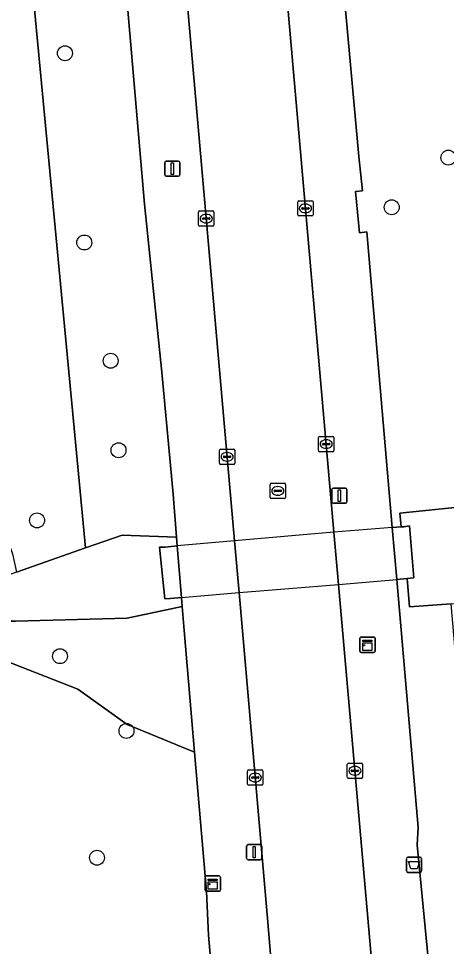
# Model space of a CAD drawing. Extents: x 162989 to 165008, y 383432 to 384338.
# Drawn here: x 164298.3 to 164326.4, y 383939 to 383999.9 of the extents above; entities that cross this region are included whole.
import ezdxf

# ---------------------------------------------------------------- set-up
doc = ezdxf.new("R2010")
doc.units = 0
for name, color, linetype in [('IMGEO_Afvalbak', 7, 'Continuous'), ('IMGEO_Boom', 7, 'Continuous'), ('IMGEO_Dek', 7, 'Continuous'), ('IMGEO_Groenvoorziening', 7, 'Continuous'), ('IMGEO_Kast', 7, 'Continuous'), ('IMGEO_Kolk', 7, 'Continuous'), ('IMGEO_Lichtmast', 7, 'Continuous'), ('IMGEO_Muur', 7, 'Continuous'), ('IMGEO_Rijbaan_lokaal_open', 7, 'Continuous'), ('IMGEO_Rioolput', 7, 'Continuous'), ('IMGEO_Voetpad_gesloten', 7, 'Continuous'), ('IMGEO_Voetpad_open', 7, 'Continuous')]:
    doc.layers.add(name, color=color, linetype=linetype)

msp = doc.modelspace()

# ---------------------------------------------------------------- linework, layer by layer
at = {"layer": 'IMGEO_Afvalbak'}
for p, q in [((164323.732, 383943.982), (164323.732, 383944.782)), ((164323.732, 383944.782), (164323.732, 383943.982)), ((164323.832, 383944.882), (164324.622, 383944.882)), ((164324.622, 383944.882), (164323.832, 383944.882)), ((164324.722, 383944.782), (164324.722, 383943.982)), ((164324.722, 383943.982), (164324.722, 383944.782)), ((164324.622, 383943.882), (164323.832, 383943.882)), ((164323.832, 383943.882), (164324.622, 383943.882))]:
    msp.add_line(p, q, dxfattribs=at)
msp.add_lwpolyline([(164323.875, 383944.596), (164324.579, 383944.596), (164324.43, 383944.126), (164324.024, 383944.126), (164323.875, 383944.596)], dxfattribs=at)
for centre, start, end in [((164323.832, 383944.782), 90, 180), ((164323.832, 383944.782), 90, 180), ((164324.622, 383944.782), 0, 90), ((164324.622, 383944.782), 360, 90), ((164323.832, 383943.982), 180, 270), ((164323.832, 383943.982), 180, 270), ((164324.622, 383943.982), 270, 0), ((164324.622, 383943.982), 270, 0)]:
    msp.add_arc(centre, 0.1, start, end, dxfattribs=at)
at = {"layer": 'IMGEO_Boom'}
for centre in [(164301.344, 383997.627), (164326.481, 383990.777), (164322.765, 383987.521), (164302.613, 383985.208), (164304.341, 383977.449), (164304.857, 383971.581), (164299.517, 383966.976), (164301.019, 383958.067), (164305.377, 383953.165), (164303.445, 383944.844)]:
    msp.add_circle(centre, 0.489, dxfattribs=at)
at = {"layer": 'IMGEO_Dek'}
msp.add_lwpolyline([(164323.92, 383966.609), (164323.56, 383966.562), (164323.395, 383966.554), (164322.805, 383966.515), (164318.979, 383966.201), (164312.458, 383965.638), (164308.709, 383965.318), (164307.909, 383965.231), (164307.552, 383965.231), (164307.891, 383961.831), (164308.248, 383961.857), (164308.987, 383961.924), (164312.756, 383962.237), (164319.281, 383962.764), (164323.097, 383963.106), (164323.767, 383963.169), (164324.221, 383963.208)], close=True, dxfattribs=at)
at = {"layer": 'IMGEO_Groenvoorziening'}
for points in [[(164330.786, 384011.827), (164330.822, 384013.225), (164327.477, 384013.423), (164318.473, 384013.927), (164319.787, 384000), (164320.604, 383990.853), (164320.851, 383988.597), (164320.395, 383988.565), (164320.656, 383985.853), (164321.14, 383985.917), (164322.805, 383966.515), (164323.395, 383966.554), (164323.297, 383967.452), (164330.742, 383968.21)], [(164290.879, 383971.484), (164291.851, 383971.193), (164292.788, 383970.802), (164293.679, 383970.315), (164294.514, 383969.738), (164295.284, 383969.077), (164295.981, 383968.339), (164296.597, 383967.532), (164297.125, 383966.665), (164297.559, 383965.747), (164297.895, 383964.79), (164298.179, 383963.584), (164302.701, 383965.175), (164298.429, 384010.231), (164292.153, 384009.25), (164293.255, 383994.351), (164291.436, 383987.559)], [(164295.355, 383954.842), (164296.23, 383955.924), (164296.832, 383956.836), (164297.335, 383957.807), (164302.187, 383955.899), (164305.425, 383953.58), (164309.846, 383951.777), (164309.165, 383959.76), (164309.037, 383961.321), (164305.419, 383960.568), (164298.1, 383960.371), (164297.798, 383960.363)], [(164309.846, 383951.777), (164305.425, 383953.58), (164302.187, 383955.899), (164297.335, 383957.807), (164296.832, 383956.836), (164296.23, 383955.924), (164295.355, 383954.842), (164294.615, 383954.129), (164293.805, 383953.496), (164292.933, 383952.952), (164292.01, 383952.503), (164291.044, 383952.152), (164290.047, 383951.904), (164289.029, 383951.761), (164288.002, 383951.726), (164286.108, 383951.889), (164285.167, 383952.12), (164284.256, 383952.448), (164283.384, 383952.87), (164282.561, 383953.381), (164281.796, 383953.975), (164280.616, 383955.106), (164277.147, 383954.186)], [(164270.465, 383932.549), (164270.701, 383932.569), (164291.809, 383934.402), (164297.99, 383934.938), (164305.139, 383935.555), (164305.355, 383933.14), (164305.627, 383930.087), (164305.899, 383927.033), (164306.163, 383924.072), (164312.069, 383924.637), (164310.744, 383939.756), (164310.616, 383942.636), (164309.846, 383951.777)]]:
    msp.add_lwpolyline(points, dxfattribs=at)
for points in [[(164305.459, 384000.449), (164304.479, 384010.176), (164302.975, 384010.042), (164302.896, 384010.93), (164298.429, 384010.231), (164302.701, 383965.175), (164305.092, 383966.017), (164308.664, 383965.869), (164308.433, 383968.687), (164307.7, 383976.698), (164306.559, 383987.731)], [(164328.011, 383945.728), (164326.669, 383961.493), (164323.922, 383961.316), (164323.767, 383963.169), (164323.097, 383963.106), (164324.495, 383946.823), (164324.426, 383945.686), (164327.756, 383911.333), (164330.26, 383910.571), (164330.332, 383918.462)]]:
    msp.add_lwpolyline(points, close=True, dxfattribs=at)
at = {"layer": 'IMGEO_Kast'}
for p, q in [((164320.677, 383958.395), (164320.677, 383959.236)), ((164320.677, 383959.236), (164320.677, 383958.395)), ((164320.752, 383959.32), (164321.593, 383959.32)), ((164321.593, 383959.32), (164320.752, 383959.32)), ((164321.677, 383959.245), (164321.677, 383958.404)), ((164321.677, 383958.404), (164321.677, 383959.245)), ((164321.602, 383958.32), (164320.761, 383958.32)), ((164320.761, 383958.32), (164321.602, 383958.32)), ((164310.531, 383942.722), (164310.531, 383943.563)), ((164310.531, 383943.563), (164310.531, 383942.722)), ((164310.606, 383943.647), (164311.447, 383943.647)), ((164311.447, 383943.647), (164310.606, 383943.647)), ((164311.531, 383943.572), (164311.531, 383942.731)), ((164311.531, 383942.731), (164311.531, 383943.572)), ((164311.456, 383942.647), (164310.615, 383942.647)), ((164310.615, 383942.647), (164311.456, 383942.647))]:
    msp.add_line(p, q, dxfattribs=at)
for points in [[(164320.872, 383959.11), (164321.472, 383959.11), (164321.472, 383959.025), (164320.872, 383959.025), (164320.872, 383959.11)], [(164320.872, 383958.935), (164321.472, 383958.935), (164321.472, 383958.446), (164320.872, 383958.446), (164320.872, 383958.935)], [(164310.726, 383943.437), (164311.326, 383943.437), (164311.326, 383943.352), (164310.726, 383943.352), (164310.726, 383943.437)], [(164310.726, 383943.262), (164311.326, 383943.262), (164311.326, 383942.773), (164310.726, 383942.773), (164310.726, 383943.262)]]:
    msp.add_lwpolyline(points, dxfattribs=at)
for centre in [(164320.956, 383958.784), (164310.81, 383943.111)]:
    msp.add_circle(centre, 0.0377, dxfattribs=at)
for centre, start, end in [((164320.755, 383959.242), 92.4484, 184.28452), ((164320.755, 383959.242), 92.4484, 184.28452), ((164321.599, 383959.242), 2.4484, 94.28452), ((164321.599, 383959.242), 2.4484, 94.28452), ((164320.755, 383958.398), 182.4484, 274.28452), ((164320.755, 383958.398), 182.4484, 274.28452), ((164321.599, 383958.398), 272.4484, 4.28452), ((164321.599, 383958.398), 272.4484, 4.28452), ((164310.609, 383943.569), 92.4484, 184.28452), ((164310.609, 383943.569), 92.4484, 184.28452), ((164311.453, 383943.569), 2.4484, 94.28452), ((164311.453, 383943.569), 2.4484, 94.28452), ((164310.609, 383942.725), 182.4484, 274.28452), ((164310.609, 383942.725), 182.4484, 274.28452), ((164311.453, 383942.725), 272.4484, 4.28452), ((164311.453, 383942.725), 272.4484, 4.28452)]:
    msp.add_arc(centre, 0.0779, start, end, dxfattribs=at)
at = {"layer": 'IMGEO_Kolk'}
for p, q in [((164316.608, 383987.022), (164316.608, 383987.874)), ((164316.683, 383987.948), (164317.535, 383987.948)), ((164317.096, 383987.728), (164317.121, 383987.728)), ((164317.609, 383987.874), (164317.609, 383987.022)), ((164310.105, 383986.35), (164310.105, 383987.202)), ((164310.18, 383987.276), (164311.032, 383987.276)), ((164310.593, 383987.056), (164310.618, 383987.056)), ((164311.106, 383987.202), (164311.106, 383986.35)), ((164317.535, 383986.948), (164316.683, 383986.948)), ((164316.867, 383987.442), (164316.867, 383987.454)), ((164317.305, 383987.405), (164316.907, 383987.405)), ((164316.91, 383987.491), (164317.308, 383987.491)), ((164317.119, 383987.168), (164317.094, 383987.168)), ((164317.351, 383987.454), (164317.351, 383987.442)), ((164310.364, 383986.77), (164310.364, 383986.782)), ((164310.802, 383986.733), (164310.404, 383986.733)), ((164310.407, 383986.819), (164310.805, 383986.819)), ((164310.616, 383986.496), (164310.591, 383986.496)), ((164310.848, 383986.782), (164310.848, 383986.77)), ((164311.032, 383986.276), (164310.18, 383986.276)), ((164317.969, 383971.559), (164317.969, 383972.411)), ((164318.044, 383972.485), (164318.896, 383972.485)), ((164318.97, 383972.411), (164318.97, 383971.559)), ((164318.228, 383971.979), (164318.228, 383971.991)), ((164318.666, 383971.942), (164318.268, 383971.942)), ((164318.271, 383972.028), (164318.669, 383972.028)), ((164318.457, 383972.265), (164318.482, 383972.265)), ((164318.712, 383971.991), (164318.712, 383971.979)), ((164311.474, 383970.723), (164311.474, 383971.575)), ((164311.549, 383971.649), (164312.401, 383971.649)), ((164311.733, 383971.143), (164311.733, 383971.155)), ((164312.171, 383971.106), (164311.773, 383971.106)), ((164311.776, 383971.192), (164312.174, 383971.192)), ((164311.962, 383971.429), (164311.987, 383971.429)), ((164312.217, 383971.155), (164312.217, 383971.143)), ((164312.475, 383971.575), (164312.475, 383970.723)), ((164318.896, 383971.485), (164318.044, 383971.485)), ((164318.48, 383971.705), (164318.455, 383971.705)), ((164312.401, 383970.649), (164311.549, 383970.649)), ((164311.985, 383970.869), (164311.96, 383970.869)), ((164319.93, 383951.051), (164320.782, 383951.051)), ((164313.318, 383949.675), (164313.318, 383950.527)), ((164313.393, 383950.601), (164314.245, 383950.601)), ((164314.319, 383950.527), (164314.319, 383949.675)), ((164319.855, 383950.125), (164319.855, 383950.977)), ((164320.114, 383950.545), (164320.114, 383950.557)), ((164320.552, 383950.508), (164320.154, 383950.508)), ((164320.157, 383950.594), (164320.555, 383950.594)), ((164320.343, 383950.831), (164320.368, 383950.831)), ((164320.598, 383950.557), (164320.598, 383950.545)), ((164320.856, 383950.977), (164320.856, 383950.125)), ((164313.577, 383950.095), (164313.577, 383950.107)), ((164314.015, 383950.058), (164313.617, 383950.058)), ((164313.62, 383950.144), (164314.018, 383950.144)), ((164313.829, 383949.821), (164313.804, 383949.821)), ((164313.806, 383950.381), (164313.831, 383950.381)), ((164314.061, 383950.107), (164314.061, 383950.095)), ((164320.782, 383950.051), (164319.93, 383950.051)), ((164320.366, 383950.271), (164320.341, 383950.271)), ((164314.245, 383949.601), (164313.393, 383949.601))]:
    msp.add_line(p, q, dxfattribs=at)
for points in [[(164316.608, 383987.022), (164316.608, 383987.874)], [(164316.683, 383987.948), (164317.535, 383987.948)], [(164317.609, 383987.874), (164317.609, 383987.022)], [(164310.105, 383986.35), (164310.105, 383987.202)], [(164310.18, 383987.276), (164311.032, 383987.276)], [(164311.106, 383987.202), (164311.106, 383986.35)], [(164317.535, 383986.948), (164316.683, 383986.948)], [(164311.032, 383986.276), (164310.18, 383986.276)], [(164317.969, 383971.559), (164317.969, 383972.411)], [(164318.044, 383972.485), (164318.896, 383972.485)], [(164318.97, 383972.411), (164318.97, 383971.559)], [(164311.474, 383970.723), (164311.474, 383971.575)], [(164311.549, 383971.649), (164312.401, 383971.649)], [(164312.475, 383971.575), (164312.475, 383970.723)], [(164318.896, 383971.485), (164318.044, 383971.485)], [(164312.401, 383970.649), (164311.549, 383970.649)], [(164319.93, 383951.051), (164320.782, 383951.051)], [(164313.318, 383949.675), (164313.318, 383950.527)], [(164313.393, 383950.601), (164314.245, 383950.601)], [(164314.319, 383950.527), (164314.319, 383949.675)], [(164319.855, 383950.125), (164319.855, 383950.977)], [(164320.856, 383950.977), (164320.856, 383950.125)], [(164320.782, 383950.051), (164319.93, 383950.051)], [(164314.245, 383949.601), (164313.393, 383949.601)]]:
    msp.add_lwpolyline(points, dxfattribs=at)
for centre, radius, start, end in [((164316.685, 383987.872), 0.0765, 91.55205, 178.44795), ((164316.685, 383987.872), 0.0765, 91.55205, 178.44795), ((164317.533, 383987.872), 0.0765, 1.55205, 88.44795), ((164317.533, 383987.872), 0.0765, 1.55205, 88.44795), ((164310.182, 383987.2), 0.0765, 91.55205, 178.44795), ((164310.182, 383987.2), 0.0765, 91.55205, 178.44795), ((164311.03, 383987.2), 0.0765, 1.55205, 88.44795), ((164311.03, 383987.2), 0.0765, 1.55205, 88.44795), ((164316.685, 383987.024), 0.0765, 181.55205, 268.44795), ((164316.685, 383987.024), 0.0765, 181.55205, 268.44795), ((164316.907, 383987.451), 0.0403, 85.87752, 175.75265), ((164316.904, 383987.441), 0.0366, 178.93798, 274.71019), ((164317.308, 383987.448), 0.043, 264.86636, 352.45326), ((164317.312, 383987.453), 0.0386, 1.73085, 96.63898), ((164317.533, 383987.024), 0.0765, 271.55205, 358.44795), ((164317.533, 383987.024), 0.0765, 271.55205, 358.44795), ((164310.182, 383986.352), 0.0765, 181.55205, 268.44795), ((164310.182, 383986.352), 0.0765, 181.55205, 268.44795), ((164310.404, 383986.779), 0.0403, 85.87752, 175.75265), ((164310.401, 383986.769), 0.0366, 178.93798, 274.71019), ((164310.805, 383986.776), 0.043, 264.86636, 352.45326), ((164310.809, 383986.781), 0.0386, 1.73085, 96.63898), ((164311.03, 383986.352), 0.0765, 271.55205, 358.44795), ((164311.03, 383986.352), 0.0765, 271.55205, 358.44795), ((164318.046, 383972.409), 0.0765, 91.55205, 178.44795), ((164318.046, 383972.409), 0.0765, 91.55205, 178.44795), ((164318.894, 383972.409), 0.0765, 1.55205, 88.44795), ((164318.894, 383972.409), 0.0765, 1.55205, 88.44795), ((164318.268, 383971.988), 0.0403, 85.87752, 175.75265), ((164318.265, 383971.978), 0.0366, 178.93798, 274.71019), ((164318.669, 383971.985), 0.043, 264.86636, 352.45326), ((164318.673, 383971.99), 0.0386, 1.73085, 96.63898), ((164311.551, 383971.573), 0.0765, 91.55205, 178.44795), ((164311.551, 383971.573), 0.0765, 91.55205, 178.44795), ((164311.773, 383971.152), 0.0403, 85.87752, 175.75265), ((164311.77, 383971.142), 0.0366, 178.93798, 274.71019), ((164312.174, 383971.149), 0.043, 264.86636, 352.45326), ((164312.178, 383971.154), 0.0386, 1.73085, 96.63898), ((164312.399, 383971.573), 0.0765, 1.55205, 88.44795), ((164312.399, 383971.573), 0.0765, 1.55205, 88.44795), ((164318.046, 383971.561), 0.0765, 181.55205, 268.44795), ((164318.046, 383971.561), 0.0765, 181.55205, 268.44795), ((164318.894, 383971.561), 0.0765, 271.55205, 358.44795), ((164318.894, 383971.561), 0.0765, 271.55205, 358.44795), ((164311.551, 383970.725), 0.0765, 181.55205, 268.44795), ((164311.551, 383970.725), 0.0765, 181.55205, 268.44795), ((164312.399, 383970.725), 0.0765, 271.55205, 358.44795), ((164312.399, 383970.725), 0.0765, 271.55205, 358.44795), ((164319.932, 383950.975), 0.0765, 91.55205, 178.44795), ((164319.932, 383950.975), 0.0765, 91.55205, 178.44795), ((164320.78, 383950.975), 0.0765, 1.55205, 88.44795), ((164320.78, 383950.975), 0.0765, 1.55205, 88.44795), ((164313.395, 383950.525), 0.0765, 91.55205, 178.44795), ((164313.395, 383950.525), 0.0765, 91.55205, 178.44795), ((164314.243, 383950.525), 0.0765, 1.55205, 88.44795), ((164314.243, 383950.525), 0.0765, 1.55205, 88.44795), ((164320.154, 383950.554), 0.0403, 85.87752, 175.75265), ((164320.151, 383950.544), 0.0366, 178.93798, 274.71019), ((164320.555, 383950.551), 0.043, 264.86636, 352.45326), ((164320.559, 383950.556), 0.0386, 1.73085, 96.63898), ((164313.617, 383950.104), 0.0403, 85.87752, 175.75265), ((164313.614, 383950.094), 0.0366, 178.93798, 274.71019), ((164314.018, 383950.101), 0.043, 264.86636, 352.45326), ((164314.022, 383950.106), 0.0386, 1.73085, 96.63898), ((164319.932, 383950.127), 0.0765, 181.55205, 268.44795), ((164319.932, 383950.127), 0.0765, 181.55205, 268.44795), ((164320.78, 383950.127), 0.0765, 271.55205, 358.44795), ((164320.78, 383950.127), 0.0765, 271.55205, 358.44795), ((164313.395, 383949.677), 0.0765, 181.55205, 268.44795), ((164313.395, 383949.677), 0.0765, 181.55205, 268.44795), ((164314.243, 383949.677), 0.0765, 271.55205, 358.44795), ((164314.243, 383949.677), 0.0765, 271.55205, 358.44795)]:
    msp.add_arc(centre, radius, start, end, dxfattribs=at)
for centre, major_axis, ratio, start_param, end_param in [((164317.095, 383987.448), (-0.387, 0.002), 0.722429, 4.712389, 7.853982), ((164317.12, 383987.448), (-0.39, 0.002), 0.717154, 1.570796, 4.712389), ((164310.592, 383986.776), (-0.387, 0.002), 0.722429, 4.712389, 7.853982), ((164310.617, 383986.776), (-0.39, 0.002), 0.717154, 1.570796, 4.712389), ((164318.456, 383971.985), (-0.387, 0.002), 0.722429, 4.712389, 7.853982), ((164318.481, 383971.985), (-0.39, 0.002), 0.717154, 1.570796, 4.712389), ((164311.961, 383971.149), (-0.387, 0.002), 0.722429, 4.712389, 7.853982), ((164311.986, 383971.149), (-0.39, 0.002), 0.717154, 1.570796, 4.712389), ((164320.342, 383950.551), (-0.387, 0.002), 0.722429, 4.712389, 7.853982), ((164320.367, 383950.551), (-0.39, 0.002), 0.717154, 1.570796, 4.712389), ((164313.805, 383950.101), (-0.387, 0.002), 0.722429, 4.712389, 7.853982), ((164313.83, 383950.101), (-0.39, 0.002), 0.717154, 1.570796, 4.712389)]:
    msp.add_ellipse(centre, major_axis=major_axis, ratio=ratio, start_param=start_param, end_param=end_param, dxfattribs=at)
at = {"layer": 'IMGEO_Lichtmast'}
for p, q in [((164307.882, 383989.654), (164307.882, 383990.454)), ((164307.882, 383990.454), (164307.882, 383989.654)), ((164307.982, 383990.554), (164308.772, 383990.554)), ((164308.772, 383990.554), (164307.982, 383990.554)), ((164308.872, 383990.454), (164308.872, 383989.654)), ((164308.872, 383989.654), (164308.872, 383990.454)), ((164308.772, 383989.554), (164307.982, 383989.554)), ((164307.982, 383989.554), (164308.772, 383989.554)), ((164318.839, 383968.196), (164318.839, 383968.996)), ((164318.839, 383968.996), (164318.839, 383968.196)), ((164318.939, 383969.096), (164319.729, 383969.096)), ((164319.729, 383969.096), (164318.939, 383969.096)), ((164319.829, 383968.996), (164319.829, 383968.196)), ((164319.829, 383968.196), (164319.829, 383968.996)), ((164319.729, 383968.096), (164318.939, 383968.096)), ((164318.939, 383968.096), (164319.729, 383968.096)), ((164313.254, 383944.807), (164313.254, 383945.607)), ((164313.254, 383945.607), (164313.254, 383944.807)), ((164313.354, 383945.707), (164314.144, 383945.707)), ((164314.144, 383945.707), (164313.354, 383945.707)), ((164314.244, 383945.607), (164314.244, 383944.807)), ((164314.244, 383944.807), (164314.244, 383945.607)), ((164314.144, 383944.707), (164313.354, 383944.707)), ((164313.354, 383944.707), (164314.144, 383944.707))]:
    msp.add_line(p, q, dxfattribs=at)
for points in [[(164308.302, 383990.429), (164308.452, 383990.429), (164308.452, 383989.679), (164308.302, 383989.679), (164308.302, 383990.429)], [(164319.259, 383968.971), (164319.409, 383968.971), (164319.409, 383968.221), (164319.259, 383968.221), (164319.259, 383968.971)], [(164313.674, 383945.582), (164313.824, 383945.582), (164313.824, 383944.832), (164313.674, 383944.832), (164313.674, 383945.582)]]:
    msp.add_lwpolyline(points, dxfattribs=at)
for centre, start, end in [((164307.982, 383990.454), 90, 180), ((164307.982, 383990.454), 90, 180), ((164308.772, 383990.454), 0, 90), ((164308.772, 383990.454), 360, 90), ((164307.982, 383989.654), 180, 270), ((164307.982, 383989.654), 180, 270), ((164308.772, 383989.654), 270, 0), ((164308.772, 383989.654), 270, 0), ((164318.939, 383968.996), 90, 180), ((164318.939, 383968.996), 90, 180), ((164319.729, 383968.996), 0, 90), ((164319.729, 383968.996), 360, 90), ((164318.939, 383968.196), 180, 270), ((164318.939, 383968.196), 180, 270), ((164319.729, 383968.196), 270, 0), ((164319.729, 383968.196), 270, 0), ((164313.354, 383945.607), 90, 180), ((164313.354, 383945.607), 90, 180), ((164314.144, 383945.607), 0, 90), ((164314.144, 383945.607), 360, 90), ((164313.354, 383944.807), 180, 270), ((164313.354, 383944.807), 180, 270), ((164314.144, 383944.807), 270, 0), ((164314.144, 383944.807), 270, 0)]:
    msp.add_arc(centre, 0.1, start, end, dxfattribs=at)
at = {"layer": 'IMGEO_Muur'}
for points in [[(164323.92, 383966.609), (164323.56, 383966.562), (164323.395, 383966.554), (164322.805, 383966.515), (164323.097, 383963.106), (164323.767, 383963.169), (164324.221, 383963.208)], [(164308.709, 383965.318), (164307.909, 383965.231), (164307.552, 383965.231), (164307.891, 383961.831), (164308.248, 383961.857), (164308.987, 383961.924)]]:
    msp.add_lwpolyline(points, close=True, dxfattribs=at)
at = {"layer": 'IMGEO_Rijbaan_lokaal_open'}
msp.add_lwpolyline([(164303.948, 384052.408), (164304.907, 384044.824), (164305.174, 384042.345), (164307.085, 384025.327), (164308.636, 384009.259), (164312.458, 383965.638), (164312.756, 383962.237), (164314.65, 383940.623), (164315.487, 383930.342), (164316.375, 383920.84), (164317.362, 383912.233), (164323.866, 383913.03), (164322.922, 383921.677), (164322.082, 383930.927), (164319.281, 383962.764), (164318.979, 383966.201), (164315.312, 384007.879)], dxfattribs=at)
at = {"layer": 'IMGEO_Rioolput'}
for p, q in [((164314.796, 383968.484), (164314.796, 383969.336)), ((164314.871, 383969.41), (164315.723, 383969.41)), ((164315.797, 383969.336), (164315.797, 383968.484)), ((164315.055, 383968.904), (164315.055, 383968.916)), ((164315.493, 383968.867), (164315.095, 383968.867)), ((164315.098, 383968.953), (164315.496, 383968.953)), ((164315.284, 383969.19), (164315.309, 383969.19)), ((164315.539, 383968.916), (164315.539, 383968.904)), ((164315.723, 383968.41), (164314.871, 383968.41)), ((164315.307, 383968.63), (164315.282, 383968.63))]:
    msp.add_line(p, q, dxfattribs=at)
for points in [[(164314.796, 383968.484), (164314.796, 383969.336)], [(164314.871, 383969.41), (164315.723, 383969.41)], [(164315.797, 383969.336), (164315.797, 383968.484)], [(164315.723, 383968.41), (164314.871, 383968.41)]]:
    msp.add_lwpolyline(points, dxfattribs=at)
for centre, radius, start, end in [((164314.873, 383969.334), 0.0765, 91.55205, 178.44795), ((164314.873, 383969.334), 0.0765, 91.55205, 178.44795), ((164315.721, 383969.334), 0.0765, 1.55205, 88.44795), ((164315.721, 383969.334), 0.0765, 1.55205, 88.44795), ((164315.095, 383968.913), 0.0403, 85.87752, 175.75265), ((164315.092, 383968.903), 0.0366, 178.93798, 274.71019), ((164315.496, 383968.91), 0.043, 264.86636, 352.45326), ((164315.5, 383968.915), 0.0386, 1.73085, 96.63898), ((164314.873, 383968.486), 0.0765, 181.55205, 268.44795), ((164314.873, 383968.486), 0.0765, 181.55205, 268.44795), ((164315.721, 383968.486), 0.0765, 271.55205, 358.44795), ((164315.721, 383968.486), 0.0765, 271.55205, 358.44795)]:
    msp.add_arc(centre, radius, start, end, dxfattribs=at)
for centre, major_axis, ratio, start_param, end_param in [((164315.283, 383968.91), (-0.387, 0.002), 0.722429, 4.712389, 7.853982), ((164315.308, 383968.91), (-0.39, 0.002), 0.717154, 1.570796, 4.712389)]:
    msp.add_ellipse(centre, major_axis=major_axis, ratio=ratio, start_param=start_param, end_param=end_param, dxfattribs=at)
at = {"layer": 'IMGEO_Voetpad_gesloten'}
msp.add_lwpolyline([(164330.742, 383968.21), (164323.297, 383967.452), (164323.395, 383966.554), (164323.56, 383966.562), (164323.92, 383966.609), (164324.221, 383963.208), (164323.767, 383963.169), (164323.922, 383961.316), (164326.669, 383961.493), (164327.654, 383961.556), (164329.598, 383963.78), (164331.333, 383963.755), (164332.655, 383963.769)], dxfattribs=at)
msp.add_lwpolyline([(164323.92, 383966.609), (164323.56, 383966.562), (164323.395, 383966.554), (164322.805, 383966.515), (164318.979, 383966.201), (164312.458, 383965.638), (164308.709, 383965.318), (164307.909, 383965.231), (164307.552, 383965.231), (164307.891, 383961.831), (164308.248, 383961.857), (164308.987, 383961.924), (164312.756, 383962.237), (164319.281, 383962.764), (164323.097, 383963.106), (164323.767, 383963.169), (164324.221, 383963.208)], close=True, dxfattribs=at)
at = {"layer": 'IMGEO_Voetpad_open'}
for points in [[(164309.619, 384064.739), (164310.154, 384060.395), (164310.857, 384053.678), (164312.131, 384040.85), (164315.312, 384007.879), (164318.979, 383966.201), (164319.281, 383962.764), (164322.082, 383930.927), (164322.922, 383921.677), (164323.866, 383913.03), (164324.126, 383910.174), (164324.59, 383906.693)], [(164327.426, 383901.044), (164327.756, 383911.333), (164324.426, 383945.686), (164324.495, 383946.823), (164323.097, 383963.106), (164322.805, 383966.515), (164321.14, 383985.917), (164320.656, 383985.853), (164320.395, 383988.565), (164320.851, 383988.597), (164320.604, 383990.853), (164319.787, 384000), (164318.473, 384013.927)], [(164314.65, 383940.623), (164312.756, 383962.237), (164312.458, 383965.638), (164308.636, 384009.259), (164304.479, 384010.176), (164305.459, 384000.449), (164306.559, 383987.731), (164307.7, 383976.698), (164308.433, 383968.687), (164308.664, 383965.869), (164308.709, 383965.318), (164308.987, 383961.924), (164309.037, 383961.321), (164309.165, 383959.76), (164309.846, 383951.777), (164310.616, 383942.636), (164310.744, 383939.756), (164312.069, 383924.637), (164312.836, 383915.887), (164313.429, 383909.127), (164313.728, 383905.024), (164313.975, 383902.213), (164317.115, 383866.231), (164319.438, 383861.849)], [(164321.401, 383867.758), (164321.144, 383870.751), (164319.225, 383870.529), (164316.711, 383898.434), (164316.602, 383900.342), (164318.468, 383900.415), (164318.328, 383901.972), (164317.916, 383906.542), (164317.362, 383912.233), (164316.375, 383920.84), (164315.487, 383930.342), (164314.65, 383940.623)]]:
    msp.add_lwpolyline(points, dxfattribs=at)
msp.add_lwpolyline([(164308.248, 383961.857), (164307.891, 383961.831), (164307.552, 383965.231), (164307.909, 383965.231), (164308.709, 383965.318), (164308.664, 383965.869), (164305.092, 383966.017), (164302.701, 383965.175), (164298.179, 383963.584), (164296.828, 383963.108), (164297.798, 383960.363), (164298.1, 383960.371), (164305.419, 383960.568), (164309.037, 383961.321), (164308.987, 383961.924)], close=True, dxfattribs=at)

doc.saveas('drawing.dxf')
